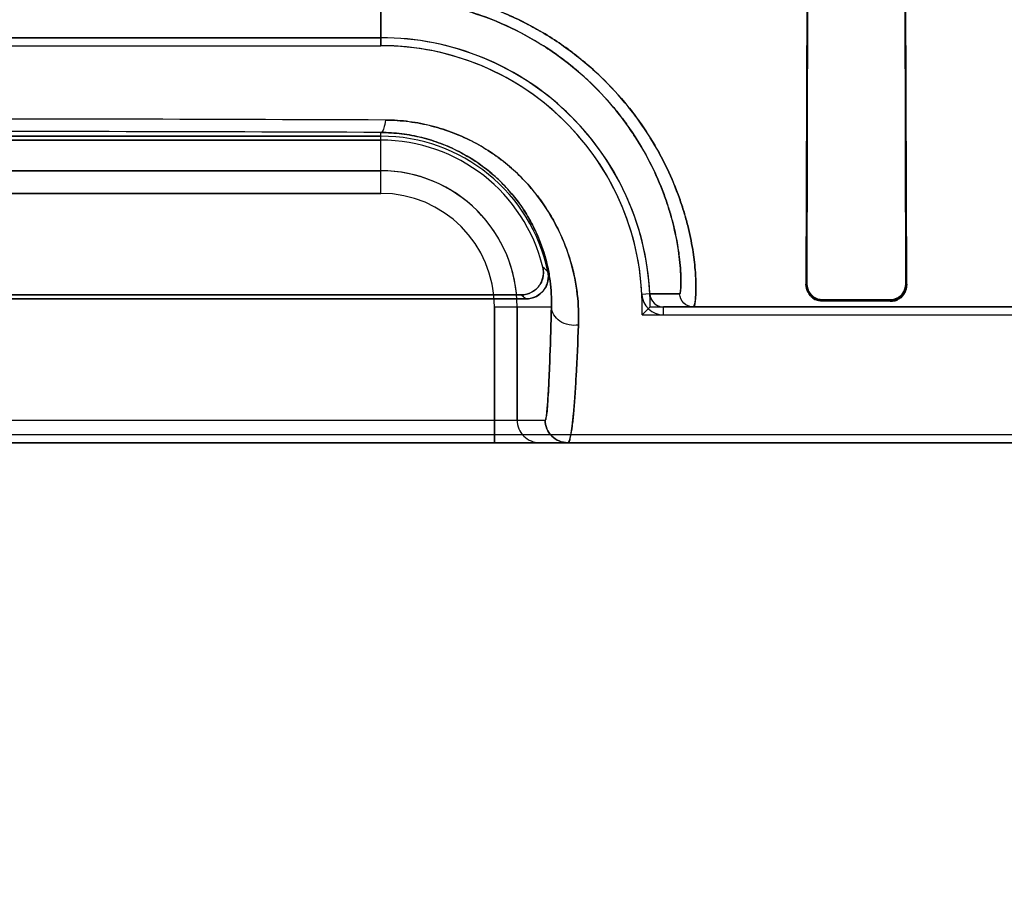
# Model space of a CAD drawing. Header units: millimetres. Extents: x 0 to 297, y 0 to 210.
# Tile 424 of 499: x 242.581 to 242.733, y 157 to 157.136. Entities that reach past the tile are written whole.
import ezdxf

# ---------------------------------------------------------------- set-up
doc = ezdxf.new("R2010")
doc.units = ezdxf.units.MM
doc.header["$LTSCALE"] = 16.335
doc.layers.get('0').update_dxf_attribs({"linetype": 'CONTINUOUS'})
for name, color, linetype in [('AXES_REF', 7, 'CONTINUOUS'), ('INTFCLR_1', 7, 'CONTINUOUS'), ('INTFCLR_72935', 7, 'CONTINUOUS')]:
    doc.layers.add(name, color=color, linetype=linetype)

msp = doc.modelspace()

# ---------------------------------------------------------------- linework, layer by layer
at = {"color": 7, "linetype": 'Continuous'}
for radius in [6.787079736, 6.7865, 6.743039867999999]:
    msp.add_circle((241.4889109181, 154.7114647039), radius, dxfattribs=at)
for radius, start, end in [(6.72, 278.2771290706, 261.7228709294), (6.874, 113.0826918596, 346.8308908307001)]:
    msp.add_arc((241.4889109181, 154.7114647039), radius, start, end, dxfattribs=at)
at = {"layer": 'AXES_REF', "color": 9, "linetype": 'Continuous'}
msp.add_circle((241.4889109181, 154.7114647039), 4.150003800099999, dxfattribs=at)
msp.add_arc((241.4889109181, 154.7114647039), 6.191158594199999, 94.4118118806, 85.5881881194, dxfattribs=at)
at = {"layer": 'INTFCLR_1', "color": 6, "linetype": 'Continuous'}
for p, q in [((242.7030186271, 157.1614547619), (242.7028317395, 157.0949547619)), ((242.7030984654, 157.1614547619), (242.7029884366, 157.0949547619)), ((242.7182509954, 157.0949547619), (242.7181382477, 157.1614547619)), ((242.7184126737, 157.0949547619), (242.7182200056, 157.1614547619)), ((242.6371066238, 157.1330914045), (242.4691066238, 157.1330914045)), ((242.4691066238, 157.1318571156), (242.6371066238, 157.1318571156)), ((242.4691066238, 157.1178571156), (242.6371066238, 157.1178571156)), ((242.6371066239, 157.1172446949), (242.4691066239, 157.1172446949)), ((242.6595307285, 157.0926890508), (242.4466825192, 157.0926890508)), ((242.4474504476, 157.0933014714), (242.6587628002, 157.0933014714)), ((242.7053566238, 157.0925724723), (242.7158566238, 157.092554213)), ((242.7053566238, 157.0923831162), (242.7158566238, 157.0923605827)), ((242.6807931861, 157.0902204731), (242.8558566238, 157.0902204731)), ((242.8481930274, 157.0716890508), (242.2580202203, 157.0716890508))]:
    msp.add_line(p, q, dxfattribs=at)
at = {"layer": 'INTFCLR_1', "color": 9, "linetype": 'Continuous'}
for p, q in [((242.6371066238, 157.1318571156), (242.6371066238, 157.1392011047)), ((242.6371066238, 157.1090153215), (242.6371066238, 157.1184355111)), ((242.6371066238, 157.1125147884), (242.4691066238, 157.1125147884)), ((242.4691066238, 157.1090153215), (242.6371066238, 157.1090153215)), ((242.7029884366, 157.0949547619), (242.7028317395, 157.0949547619)), ((242.7184126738, 157.0949547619), (242.7182509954, 157.0949547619)), ((242.6786952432, 157.0934539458), (242.677462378, 157.0933946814)), ((242.6786952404, 157.0934539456), (242.6833043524, 157.093463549)), ((242.7053566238, 157.0923831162), (242.7053566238, 157.0925724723)), ((242.7158566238, 157.092554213), (242.7158566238, 157.0923605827)), ((242.6546671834, 157.0914547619), (242.6546671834, 157.0704547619)), ((242.6546671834, 157.0914547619), (242.6634734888, 157.0914547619)), ((242.6581666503, 157.0739547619), (242.6581666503, 157.0914547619)), ((242.6807932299, 157.0902204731), (242.6807931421, 157.0914547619)), ((242.8481930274, 157.0914547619), (242.6807931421, 157.0914547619)), ((242.4437132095, 157.0739547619), (242.6625000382, 157.0739547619)), ((242.8481924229, 157.0704547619), (242.2580207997, 157.0704547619))]:
    msp.add_line(p, q, dxfattribs=at)
at = {"layer": 'INTFCLR_1', "color": 6, "linetype": 'Continuous'}
for centre, radius, start, end in [((242.6371066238, 157.0914547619), 0.0416366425, 2.752115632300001, 90.00000002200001), ((242.6371066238, 157.0914547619), 0.0404023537, 2.7521172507, 89.99999981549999), ((242.6371066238, 157.0914547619), 0.0264023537, 11.8889150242, 89.9999997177), ((242.6371066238, 157.0914547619), 0.025789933, 13.8352360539, 89.99999985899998), ((242.6807929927, 157.0935549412), 0.0033344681, 182.7547671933, 270.0040800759), ((242.6807929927, 157.0935549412), 0.0021001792, 182.7555718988, 270.004076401)]:
    msp.add_arc(centre, radius, start, end, dxfattribs=at)
at = {"layer": 'INTFCLR_1', "color": 9, "linetype": 'Continuous'}
for centre, radius, start, end in [((242.5530230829, 136.7036114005), 20.4169176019, 89.762065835, 90.23746646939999), ((242.5531069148, 136.2184881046), 20.9001162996, 89.76972177, 90.2302798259), ((242.6371066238, 157.0914547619), 0.0210600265, 0, 89.9999999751), ((242.6371066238, 157.0914547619), 0.0175605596, 359.9999999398, 89.99999975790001), ((242.6170056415, 157.047563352), 0.0674071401, 47.040181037, 47.95594694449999), ((242.6230919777, 157.0477853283), 0.0578284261, 50.9411472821, 51.9143403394), ((242.6616663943, 157.0739544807), 0.0034997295, 179.9953953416, 269.9954639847)]:
    msp.add_arc(centre, radius, start, end, dxfattribs=at)
for points, knots in [([(242.6854020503, 157.0914547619), (242.6854889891, 157.0914547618), (242.6856310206, 157.0918170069), (242.6857222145, 157.0923681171), (242.6858177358, 157.0934190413), (242.6858398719, 157.0950381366), (242.6857234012, 157.0974023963), (242.6853301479, 157.1005270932), (242.684712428, 157.1034972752), (242.683983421, 157.1061345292), (242.6830097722, 157.1091040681), (242.681387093, 157.1130178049), (242.6794882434, 157.1164888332), (242.6779822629, 157.1188328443), (242.6768660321, 157.1204614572), (242.6747083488, 157.1233198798), (242.6718800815, 157.1264100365), (242.6691067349, 157.1289044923), (242.6673956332, 157.1302946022), (242.6646883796, 157.1323443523), (242.6602780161, 157.1351157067), (242.6549316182, 157.1374934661), (242.6503957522, 157.1389407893), (242.6456750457, 157.1400692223), (242.6420348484, 157.1405143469), (242.6395938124, 157.1406266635)], [0, 0, 0, 0, 0.0034869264, 0.0118307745, 0.0253688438, 0.0441600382, 0.07750976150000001, 0.1198274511, 0.1705089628, 0.1989804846, 0.2295433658, 0.2958034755, 0.3685983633, 0.3878553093, 0.4075401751, 0.4477747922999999, 0.5314248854, 0.5750130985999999, 0.5972913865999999, 0.6198277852, 0.7111936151, 0.8054544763, 0.8536491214, 0.9019916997, 1, 1, 1, 1]), ([(242.6833043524, 157.093463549), (242.6833745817, 157.0934650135), (242.6834153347, 157.0938349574), (242.6834889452, 157.0943002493), (242.6835046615, 157.095295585), (242.6834657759, 157.0972481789), (242.6831205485, 157.1006330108), (242.6823775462, 157.1041525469), (242.6815032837, 157.1070971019), (242.6805424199, 157.1098568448), (242.6789593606, 157.1134952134), (242.6771259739, 157.1167180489), (242.6756775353, 157.1188944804), (242.6746040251, 157.1204083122), (242.6725305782, 157.1230674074), (242.6698216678, 157.1259389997), (242.6671726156, 157.128255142), (242.6655382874, 157.1295467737), (242.6629499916, 157.1314539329), (242.6587370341, 157.1340316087), (242.6536423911, 157.1362399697), (242.6493212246, 157.1375850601), (242.6448217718, 157.1386347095), (242.6413551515, 157.1390487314), (242.6390301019, 157.1391535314)], [0, 0, 0, 0, 0.0029920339, 0.0110782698, 0.024380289, 0.0429061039, 0.0957357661, 0.1679168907, 0.1961583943, 0.2264889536, 0.2923559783, 0.3648565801, 0.3840566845, 0.4037051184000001, 0.443891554, 0.5276121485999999, 0.5713225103, 0.5936852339, 0.6163225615, 0.7082527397, 0.8033240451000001, 0.8520017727, 0.9008650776, 1, 1, 1, 1]), ([(242.6378088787, 157.1203528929), (242.6377532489, 157.1198846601), (242.6376570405, 157.1192938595), (242.6373302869, 157.1184522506), (242.6371066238, 157.1184355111)], [0, 0, 0, 0, 0.6776603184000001, 1, 1, 1, 1]), ([(242.6676611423, 157.0886552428), (242.66772255, 157.090234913), (242.6675914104, 157.0935288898), (242.6667649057, 157.0976528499), (242.6657836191, 157.1005690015), (242.6650799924, 157.1022796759), (242.663845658, 157.104918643), (242.6619953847, 157.107897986), (242.659702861, 157.1105974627), (242.6582189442, 157.1120939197), (242.6557861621, 157.1142975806), (242.65300826, 157.1161900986), (242.6499889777, 157.117686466), (242.647841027, 157.1185903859), (242.6450287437, 157.119499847), (242.6420935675, 157.1200648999), (242.639670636, 157.1203073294), (242.6384327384, 157.1203516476), (242.6378088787, 157.1203528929)], [0, 0, 0, 0, 0.0977077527, 0.2028363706, 0.2587347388, 0.2876544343, 0.317117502, 0.4387813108, 0.5027649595, 0.5357085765, 0.568963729, 0.7056218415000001, 0.7412693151, 0.7771963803, 0.8495710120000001, 0.9235103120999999, 0.9614412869, 1, 1, 1, 1]), ([(242.6634734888, 157.0914547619), (242.6635105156, 157.0927972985), (242.6633690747, 157.0956001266), (242.6626130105, 157.0991037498), (242.6615995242, 157.1019663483), (242.6602295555, 157.1049474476), (242.658370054, 157.1078226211), (242.6563516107, 157.1101167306), (242.6550445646, 157.1113900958), (242.6528974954, 157.1132725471), (242.6504548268, 157.1148869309), (242.6478034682, 157.1161562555), (242.6459162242, 157.116931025), (242.6434437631, 157.1177039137), (242.6408677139, 157.1181885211), (242.6387406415, 157.1183945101), (242.6376541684, 157.1184330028), (242.6371066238, 157.1184355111)], [0, 0, 0, 0, 0.0959609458, 0.1995959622, 0.2548451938, 0.312674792, 0.4337490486, 0.4976950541, 0.530695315, 0.5640593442, 0.7016998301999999, 0.7377255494, 0.7740596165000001, 0.8473828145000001, 0.9223835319, 0.9608774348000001, 1, 1, 1, 1]), ([(242.6854020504, 157.0914547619), (242.6848804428, 157.0914547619), (242.6837961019, 157.0918773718), (242.6833270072, 157.0929423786), (242.6833043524, 157.093463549)], [0, 0, 0, 0, 0.4999736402, 1, 1, 1, 1]), ([(242.6634734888, 157.0914547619), (242.663411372, 157.0889165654), (242.6633126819, 157.0853735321), (242.6631599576, 157.0813920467), (242.6630747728, 157.0795600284), (242.6629993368, 157.0780833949), (242.6628979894, 157.0766288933), (242.6628017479, 157.0751667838), (242.6626520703, 157.0744993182), (242.6626014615, 157.0739557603), (242.6625000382, 157.0739547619)], [0, 0, 0, 0, 0.433822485, 0.6057424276, 0.6805165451, 0.7475306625, 0.8573118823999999, 0.9353819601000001, 0.9826693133, 1, 1, 1, 1]), ([(242.6676611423, 157.0886552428), (242.667183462, 157.0885811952), (242.6661588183, 157.0886051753), (242.6643977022, 157.0892477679), (242.6634840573, 157.0906052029), (242.6634734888, 157.0914547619)], [0, 0, 0, 0, 0.2611130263, 0.5410534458, 1, 1, 1, 1]), ([(242.665999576, 157.0704547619), (242.666122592, 157.0704547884), (242.6663285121, 157.0709612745), (242.6664990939, 157.0717346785), (242.6667202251, 157.0732204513), (242.6668735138, 157.0747497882), (242.6670049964, 157.0762836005), (242.6671471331, 157.0781894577), (242.6674016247, 157.0823286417), (242.6675600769, 157.0860148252), (242.6676611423, 157.0886552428)], [0, 0, 0, 0, 0.0200957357, 0.0681862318, 0.1464023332, 0.2559464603, 0.3227422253, 0.3972360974, 0.5683490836, 1, 1, 1, 1]), ([(242.6625000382, 157.0739547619), (242.6625000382, 157.0730618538), (242.6632465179, 157.071201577), (242.6651067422, 157.0704547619), (242.665999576, 157.0704547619)], [0, 0, 0, 0, 0.5000208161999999, 1, 1, 1, 1])]:
    msp.add_open_spline(points, degree=3, knots=knots, dxfattribs=at)
at = {"layer": 'INTFCLR_1', "color": 6, "linetype": 'Continuous'}
for points, knots in [([(242.6587628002, 157.0933014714), (242.6593343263, 157.0933014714), (242.6604920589, 157.093593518), (242.6620833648, 157.0950277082), (242.6623709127, 157.0967181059), (242.6621483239, 157.0976219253)], [0, 0, 0, 0, 0.2761842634, 0.5501881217, 1, 1, 1, 1]), ([(242.6629426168, 157.0968940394), (242.6630580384, 157.0963457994), (242.6630169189, 157.0951736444), (242.6619845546, 157.0933433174), (242.6604421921, 157.092689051), (242.6595307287, 157.092689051)], [0, 0, 0, 0, 0.2757353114, 0.5514163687, 1, 1, 1, 1]), ([(242.7028317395, 157.0949547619), (242.7028259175, 157.0944706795), (242.703173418, 157.0931449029), (242.7045466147, 157.0923847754), (242.7053566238, 157.0923831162)], [0, 0, 0, 0, 0.3740876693, 1, 1, 1, 1]), ([(242.7029884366, 157.0949547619), (242.7029864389, 157.0944687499), (242.7033558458, 157.0932278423), (242.7046343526, 157.0925736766), (242.7053566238, 157.0925724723)], [0, 0, 0, 0, 0.4022352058, 1, 1, 1, 1]), ([(242.7158566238, 157.092554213), (242.7163215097, 157.0925533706), (242.7175680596, 157.0929037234), (242.718254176, 157.0942014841), (242.7182509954, 157.0949547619)], [0, 0, 0, 0, 0.3816266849, 1, 1, 1, 1])]:
    msp.add_open_spline(points, degree=3, knots=knots, dxfattribs=at)
at = {"layer": 'INTFCLR_1', "color": 7, "linetype": 'Continuous'}
msp.add_open_spline([(242.7158566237, 157.0923605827), (242.7163178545, 157.0923616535), (242.7176512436, 157.0927023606), (242.7184154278, 157.0941098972), (242.7184126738, 157.0949547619)], degree=3, knots=[0, 0, 0, 0, 0.3531364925, 1, 1, 1, 1], dxfattribs=at)
for points in [[(242.7184126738, 157.0949547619), (242.718419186, 157.0944374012), (242.7182546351, 157.0938960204), (242.7179617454, 157.0934694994)], [(242.7179617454, 157.0934694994), (242.7176953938, 157.0930817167), (242.7173436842, 157.0925701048), (242.7168732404, 157.0925711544)]]:
    msp.add_open_spline(points, degree=3, dxfattribs=at)
at = {"layer": 'INTFCLR_72935', "color": 6, "linetype": 'Continuous'}
for p, q in [((242.7030186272, 157.1614547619), (242.7028317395, 157.0949547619)), ((242.7029884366, 157.0949547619), (242.7030984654, 157.1614547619)), ((242.7181382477, 157.1614547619), (242.7182509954, 157.0949547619)), ((242.7184126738, 157.0949547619), (242.7182200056, 157.1614547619)), ((242.4691066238, 157.1330914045), (242.6371066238, 157.1330914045)), ((242.4691066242, 157.1318571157), (242.637106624, 157.1318571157)), ((242.6371066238, 157.1178571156), (242.4691066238, 157.1178571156)), ((242.4691066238, 157.1172446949), (242.6371066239, 157.1172446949)), ((242.4466825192, 157.0926890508), (242.6595307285, 157.0926890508)), ((242.6587628, 157.0933014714), (242.4474504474, 157.0933014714)), ((242.7158566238, 157.092554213), (242.7053566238, 157.0925724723)), ((242.7053566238, 157.0923831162), (242.7158566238, 157.0923605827)), ((242.6787432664, 157.0914547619), (242.6807931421, 157.0914547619)), ((242.6774901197, 157.0902204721), (242.855856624, 157.0902204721)), ((242.8481930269, 157.0716890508), (242.2580202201, 157.0716890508))]:
    msp.add_line(p, q, dxfattribs=at)
at = {"layer": 'INTFCLR_72935', "color": 9, "linetype": 'Continuous'}
for p, q in [((242.6371066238, 157.1392011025), (242.6371066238, 157.1318571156)), ((242.6371066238, 157.1090153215), (242.6371066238, 157.1184355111)), ((242.4691066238, 157.1125147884), (242.6371066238, 157.1125147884)), ((242.6371066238, 157.1090153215), (242.4691066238, 157.1090153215)), ((242.7028317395, 157.0949547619), (242.7029884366, 157.0949547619)), ((242.7182509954, 157.0949547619), (242.7184126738, 157.0949547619)), ((242.6833043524, 157.093463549), (242.6786952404, 157.0934539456)), ((242.7053566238, 157.0925724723), (242.7053566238, 157.0923831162)), ((242.7158566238, 157.0923605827), (242.7158566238, 157.092554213)), ((242.6546671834, 157.0704547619), (242.6546671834, 157.0914547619)), ((242.6546671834, 157.0914547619), (242.6634734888, 157.0914547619)), ((242.6581666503, 157.0914547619), (242.6581666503, 157.0739547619)), ((242.6807931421, 157.0914547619), (242.8481930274, 157.0914547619)), ((242.4437132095, 157.0739547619), (242.6625000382, 157.0739547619)), ((242.2580208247, 157.0704547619), (242.8481924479, 157.0704547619))]:
    msp.add_line(p, q, dxfattribs=at)
at = {"layer": 'INTFCLR_72935', "color": 6, "linetype": 'Continuous'}
for centre, radius, start, end in [((242.6371066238, 157.0914547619), 0.0416366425, 0, 90.0000000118), ((242.6371066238, 157.0914547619), 0.0404023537, 358.2493445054, 89.99999981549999), ((242.6371066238, 157.0914547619), 0.0264023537, 11.8889150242, 89.9999997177), ((242.6371066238, 157.0914547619), 0.025789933, 13.8352360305, 89.9999997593), ((242.5973249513, 157.1728637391), 0.1151362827, 314.1279715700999, 315.0032858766)]:
    msp.add_arc(centre, radius, start, end, dxfattribs=at)
at = {"layer": 'INTFCLR_72935', "color": 9, "linetype": 'Continuous'}
for centre, radius, start, end in [((242.5531062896, 136.6858033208), 20.4347265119, 89.7625045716, 90.2374935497), ((242.5531063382, 136.2189073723), 20.8996970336, 89.76971556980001, 90.23028286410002), ((242.6371066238, 157.0914547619), 0.0210600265, 0, 90.0000000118), ((242.6371066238, 157.0914547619), 0.0175605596, 359.9999999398, 89.99999975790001), ((242.6170057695, 157.0475634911), 0.06740695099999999, 47.04018001, 47.955948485), ((242.6230919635, 157.0477853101), 0.0578284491, 50.94114772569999, 51.9143403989), ((242.6616663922, 157.073954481), 0.0034997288, 179.9954003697, 269.995498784)]:
    msp.add_arc(centre, radius, start, end, dxfattribs=at)
for points, knots in [([(242.6394840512, 157.1406315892), (242.6407270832, 157.1405770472), (242.6425862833, 157.1404240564), (242.6450416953, 157.1400784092), (242.6486233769, 157.1394339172), (242.6538116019, 157.137989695), (242.6587004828, 157.1358181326), (242.6617622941, 157.1341119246), (242.6637280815, 157.1329245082), (242.6669559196, 157.1307337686), (242.6711096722, 157.1272482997), (242.6743479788, 157.1237154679), (242.6762521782, 157.1212746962), (242.6774200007, 157.1196774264), (242.6792396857, 157.1169408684), (242.68137582, 157.1130395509), (242.6830035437, 157.1091236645), (242.6839782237, 157.1061488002), (242.6847095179, 157.1035102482), (242.6853263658, 157.1005444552), (242.6856985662, 157.0976082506), (242.6858271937, 157.0953485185), (242.6858343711, 157.0937699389), (242.6857440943, 157.0925239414), (242.6856463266, 157.0918885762), (242.6855007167, 157.0914547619), (242.6854020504, 157.0914547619)], [0, 0, 0, 0, 0.0498301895, 0.0746148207, 0.09928735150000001, 0.1955557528, 0.2894286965, 0.3127158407, 0.3359168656, 0.3813845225, 0.46883382, 0.5523957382, 0.5727449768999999, 0.5928031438, 0.631626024, 0.7042901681, 0.770539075, 0.801143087, 0.8296171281, 0.8801686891, 0.922257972, 0.9481821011, 0.9704293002, 0.9863316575, 0.9960485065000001, 1, 1, 1, 1]), ([(242.6389255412, 157.1391581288), (242.6401096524, 157.1391073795), (242.641880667, 157.1389646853), (242.6442202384, 157.1386429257), (242.6476314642, 157.1380435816), (242.6525721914, 157.1367024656), (242.657236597, 157.1346823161), (242.6601607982, 157.1330956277), (242.6620356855, 157.1319915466), (242.6651139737, 157.1299571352), (242.6690814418, 157.1267205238), (242.6721861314, 157.1234342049), (242.6740150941, 157.1211636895), (242.6751368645, 157.1196801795), (242.6768854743, 157.1171389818), (242.6789491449, 157.1135156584), (242.6805354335, 157.109874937), (242.6814990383, 157.1071104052), (242.6822273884, 157.1046600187), (242.6828604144, 157.1019055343), (242.6832690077, 157.0991799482), (242.6834546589, 157.0970771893), (242.6835031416, 157.0956226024), (242.6835027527, 157.0944433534), (242.6834171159, 157.0939036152), (242.6833852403, 157.0934652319), (242.6833043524, 157.093463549)], [0, 0, 0, 0, 0.05040574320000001, 0.0754712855, 0.1004187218, 0.1976851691, 0.2923598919, 0.3158116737, 0.3391623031, 0.3848763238, 0.4726254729, 0.5562534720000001, 0.5765842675, 0.5966112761, 0.6353401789, 0.7077058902, 0.773558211, 0.8039280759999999, 0.8321718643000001, 0.8822585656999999, 0.9239026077, 0.949521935, 0.9714736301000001, 0.9871107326, 0.9965591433, 1, 1, 1, 1]), ([(242.6378095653, 157.1203541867), (242.6377538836, 157.1198855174), (242.6376571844, 157.1192944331), (242.6373303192, 157.118452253), (242.6371066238, 157.1184355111)], [0, 0, 0, 0, 0.6778322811, 1, 1, 1, 1]), ([(242.6378095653, 157.1203541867), (242.6390355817, 157.1203490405), (242.6414591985, 157.1201874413), (242.644426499, 157.1196167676), (242.646711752, 157.1189575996), (242.6489097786, 157.1181783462), (242.6515169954, 157.1169867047), (242.653940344, 157.115523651), (242.6557393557, 157.1142200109), (242.6582185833, 157.1122077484), (242.6604012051, 157.1098994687), (242.6622260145, 157.1073927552), (242.6633084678, 157.1057404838), (242.6649168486, 157.1028537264), (242.6662613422, 157.0994045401), (242.6671075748, 157.0959484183), (242.6676251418, 157.0926798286), (242.6677210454, 157.0902397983), (242.6676608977, 157.0886547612)], [0, 0, 0, 0, 0.0757664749, 0.1496553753, 0.1862612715, 0.2226700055, 0.2936986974, 0.3629886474, 0.3972199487, 0.4309248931, 0.5602874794, 0.5916962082, 0.6225236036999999, 0.6822981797, 0.795663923, 0.8498681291, 0.9019767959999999, 1, 1, 1, 1]), ([(242.6371066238, 157.1184355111), (242.6381829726, 157.1184305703), (242.6403099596, 157.1182917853), (242.6429158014, 157.1178043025), (242.6449239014, 157.117241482), (242.6468541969, 157.1165769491), (242.6491443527, 157.1155615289), (242.6512770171, 157.1143137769), (242.6528613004, 157.1132018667), (242.6550390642, 157.1114909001), (242.6572663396, 157.1092174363), (242.6593162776, 157.1063604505), (242.6609595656, 157.103528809), (242.6621601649, 157.1005942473), (242.662926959, 157.097651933), (242.6634052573, 157.0948758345), (242.6635106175, 157.0928016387), (242.6634734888, 157.0914547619)], [0, 0, 0, 0, 0.0768969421, 0.1518459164, 0.1889419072, 0.2258112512, 0.2976209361, 0.3675055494, 0.4019576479, 0.4358304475, 0.5653281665, 0.6273345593, 0.6867343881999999, 0.7989260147, 0.8524105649, 0.9037403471, 1, 1, 1, 1]), ([(242.6854020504, 157.0914547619), (242.6848804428, 157.0914547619), (242.6837961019, 157.0918773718), (242.6833270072, 157.0929423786), (242.6833043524, 157.093463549)], [0, 0, 0, 0, 0.4999736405, 1, 1, 1, 1]), ([(242.6625000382, 157.0739547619), (242.6625611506, 157.0739552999), (242.6626307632, 157.0742480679), (242.6627165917, 157.0746454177), (242.6628054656, 157.0754626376), (242.6628837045, 157.0763664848), (242.6629536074, 157.0773798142), (242.6630413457, 157.0788517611), (242.6631456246, 157.0810271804), (242.6633133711, 157.0853867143), (242.6634115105, 157.0889213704), (242.6634734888, 157.0914547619)], [0, 0, 0, 0, 0.0104404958, 0.0374340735, 0.08179416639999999, 0.1438139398, 0.1951920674, 0.254608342, 0.395985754, 0.5670808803, 1, 1, 1, 1]), ([(242.6676608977, 157.0886547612), (242.6671832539, 157.0885807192), (242.6661586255, 157.0886049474), (242.6643977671, 157.0892478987), (242.6634840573, 157.090605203), (242.6634734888, 157.0914547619)], [0, 0, 0, 0, 0.261099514, 0.5410422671, 1, 1, 1, 1]), ([(242.6676608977, 157.0886547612), (242.6675608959, 157.0860194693), (242.6674018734, 157.0823405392), (242.6671230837, 157.0778109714), (242.6669484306, 157.0755416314), (242.6667976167, 157.0740230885), (242.6666509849, 157.0726571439), (242.6664411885, 157.0717158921), (242.6662434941, 157.0704547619), (242.6659995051, 157.0704547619)], [0, 0, 0, 0, 0.4311245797, 0.6016179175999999, 0.7425822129, 0.8018846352, 0.8532190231, 0.9601129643, 1, 1, 1, 1]), ([(242.6659995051, 157.0704547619), (242.6651066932, 157.0704547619), (242.6632465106, 157.0712016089), (242.6625000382, 157.0730618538), (242.6625000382, 157.0739547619)], [0, 0, 0, 0, 0.4999730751, 1, 1, 1, 1])]:
    msp.add_open_spline(points, degree=3, knots=knots, dxfattribs=at)
at = {"layer": 'INTFCLR_72935', "color": 6, "linetype": 'Continuous'}
for points, knots in [([(242.662148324, 157.0976219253), (242.6622849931, 157.0970669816), (242.6622782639, 157.0958729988), (242.6612662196, 157.0939848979), (242.6596936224, 157.0933014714), (242.6587628, 157.0933014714)], [0, 0, 0, 0, 0.2761837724, 0.5501894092, 1, 1, 1, 1]), ([(242.6595307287, 157.092689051), (242.6600909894, 157.092689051), (242.6612295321, 157.0929707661), (242.662807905, 157.0943580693), (242.6631303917, 157.0960021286), (242.6629426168, 157.0968940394)], [0, 0, 0, 0, 0.2757365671, 0.5514167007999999, 1, 1, 1, 1]), ([(242.7053566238, 157.0925724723), (242.7049026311, 157.0925732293), (242.7036709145, 157.0929172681), (242.7029853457, 157.0942028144), (242.7029884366, 157.0949547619)], [0, 0, 0, 0, 0.3764620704, 1, 1, 1, 1]), ([(242.7182509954, 157.0949547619), (242.7182532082, 157.094430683), (242.71784409, 157.0931702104), (242.7165544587, 157.0925529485), (242.7158566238, 157.092554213)], [0, 0, 0, 0, 0.4289018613, 1, 1, 1, 1])]:
    msp.add_open_spline(points, degree=3, knots=knots, dxfattribs=at)
at = {"layer": 'INTFCLR_72935', "color": 7, "linetype": 'Continuous'}
for points in [[(242.7028317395, 157.0949547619), (242.7028246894, 157.0943860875), (242.7030305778, 157.0937858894), (242.7033843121, 157.0933405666)], [(242.7179625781, 157.0934707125), (242.7182549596, 157.0938970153), (242.718419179, 157.0944378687), (242.7184126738, 157.0949547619)], [(242.7033843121, 157.0933405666), (242.7036837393, 157.0929637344), (242.7040856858, 157.0925132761), (242.7045669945, 157.0925121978)], [(242.7158566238, 157.0923605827), (242.7163220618, 157.0923595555), (242.7169364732, 157.0923584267), (242.7171997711, 157.0927422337)]]:
    msp.add_open_spline(points, degree=3, dxfattribs=at)
for points, knots in [([(242.7053566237, 157.0923831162), (242.7049013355, 157.0923864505), (242.7035819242, 157.0927264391), (242.7028384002, 157.0941182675), (242.7028317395, 157.0949547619)], [0, 0, 0, 0, 0.3524484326, 1, 1, 1, 1]), ([(242.7184126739, 157.0949547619), (242.7184143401, 157.0945025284), (242.7181073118, 157.0931702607), (242.7167092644, 157.0923612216), (242.715856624, 157.0923605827)], [0, 0, 0, 0, 0.3465740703, 1, 1, 1, 1])]:
    msp.add_open_spline(points, degree=3, knots=knots, dxfattribs=at)
at = {"layer": 'INTFCLR_72935', "color": 6, "linetype": 'Continuous'}
for points in [[(242.6786952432, 157.0934539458), (242.6787202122, 157.0929345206), (242.6789672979, 157.09239386), (242.6793436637, 157.0920350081)], [(242.6793436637, 157.0920350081), (242.6796751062, 157.0917189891), (242.6801354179, 157.0914642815), (242.6805933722, 157.0914642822)]]:
    msp.add_open_spline(points, degree=3, dxfattribs=at)

doc.saveas('drawing.dxf')
